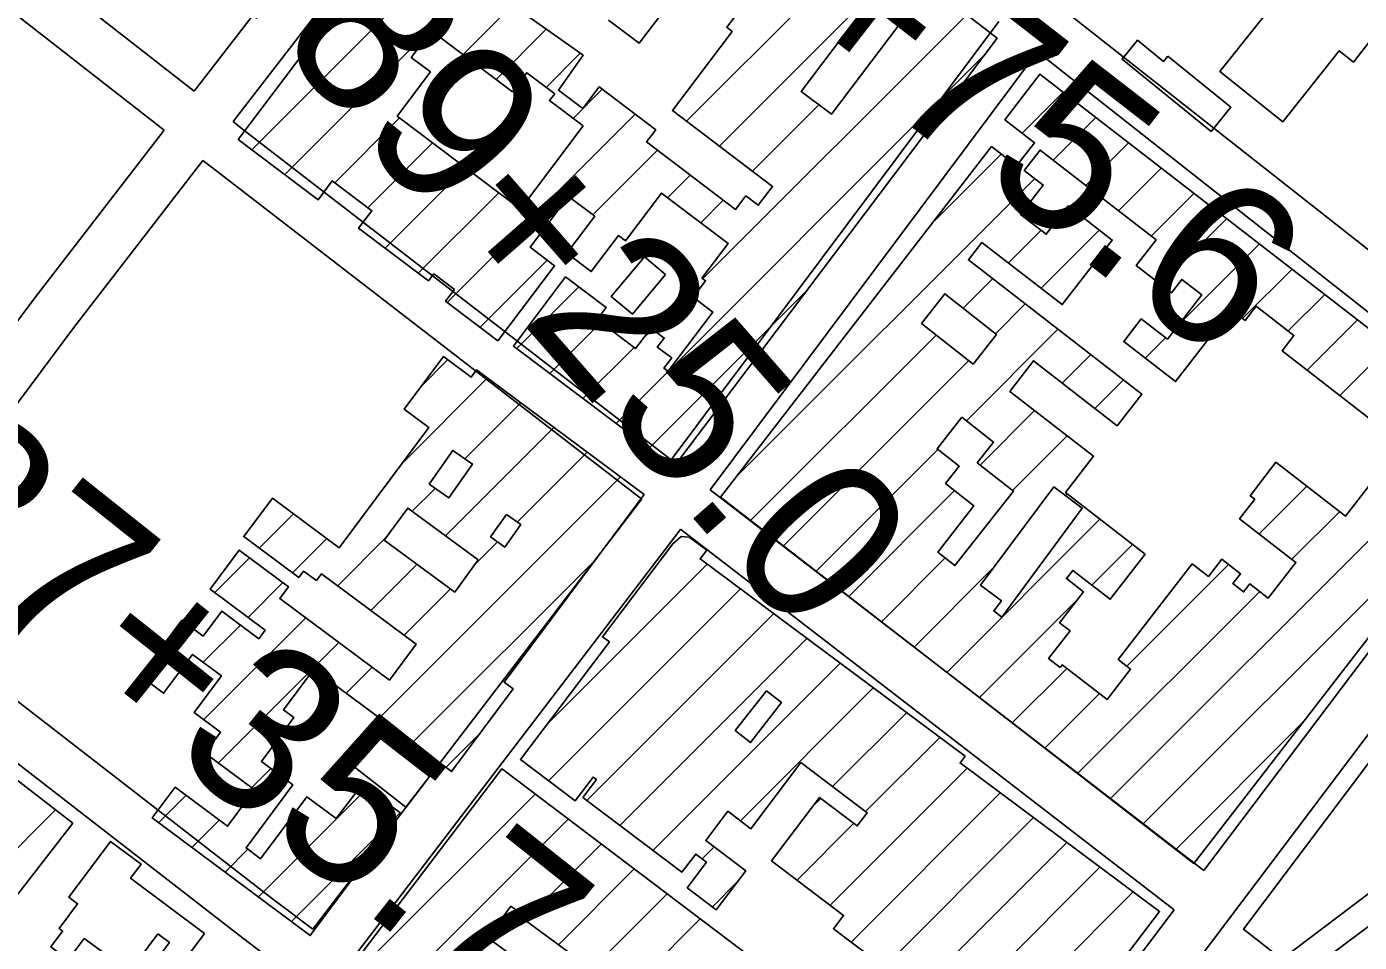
# Model space of a CAD drawing. Extents: x 3677843 to 3715951, y 511991 to 537744.
# Drawn here: x 3683108 to 3683921, y 532850 to 533408 of the extents above; entities that cross this region are included whole.
import ezdxf

# ---------------------------------------------------------------- set-up
doc = ezdxf.new("R2010")
doc.units = 0
for name, color, linetype in [('V-BLDG-OTLN', 7, 'Continuous'), ('V-ROAD-CNTR', 7, 'Continuous'), ('V-SURV-IDEN', 7, 'Continuous')]:
    doc.layers.add(name, color=color, linetype=linetype)

msp = doc.modelspace()

# ---------------------------------------------------------------- linework, layer by layer
at = {"layer": 'V-BLDG-OTLN'}
for p, q in [((3683245.51, 533333.26), (3683459.7, 533547.45)), ((3683510.48, 533350.74), (3683621.03, 533461.29)), ((3683265.67, 533318.06), (3683405.89, 533458.28)), ((3683374.26, 533391.3), (3683426.61, 533443.65)), ((3683530.59, 533335.49), (3683631.51, 533436.41)), ((3683520.44, 533254.63), (3683681.38, 533415.58)), ((3683394.41, 533376.09), (3683425.03, 533406.71)), ((3683424.93, 533371.26), (3683445.75, 533392.08)), ((3683467.54, 533166.38), (3683692, 533390.84)), ((3683441.38, 533352.36), (3683459.13, 533370.1)), ((3683715.17, 533343.3), (3683740.22, 533368.35)), ((3683550.69, 533320.24), (3683591.14, 533360.69)), ((3683296.06, 533313.1), (3683335.56, 533352.6)), ((3683364.53, 533240.14), (3683479.23, 533354.85)), ((3683734.1, 533326.87), (3683760.16, 533352.93)), ((3683316.22, 533297.91), (3683355.71, 533337.39)), ((3683453.33, 533293.59), (3683492.74, 533333)), ((3683754.03, 533311.45), (3683780.09, 533337.51)), ((3683660.99, 533289.12), (3683702.44, 533330.57)), ((3683326.79, 533273.12), (3683375.86, 533322.19)), ((3683499.01, 533303.91), (3683512.84, 533317.75)), ((3683540.28, 533133.06), (3683722.86, 533315.64)), ((3683773.97, 533296.03), (3683800.03, 533322.09)), ((3683346.95, 533257.92), (3683396.01, 533306.99)), ((3683793.91, 533280.61), (3683819.97, 533306.67)), ((3683285.83, 533302.87), (3683286.46, 533303.5)), ((3683519.17, 533288.72), (3683532.94, 533302.49)), ((3683799.71, 533251.07), (3683839.9, 533291.25)), ((3683706.78, 533264.2), (3683726.72, 533284.14)), ((3683726.72, 533248.78), (3683762.23, 533284.29)), ((3683473, 533277.91), (3683474.91, 533279.82)), ((3683810.84, 533226.84), (3683859.84, 533275.83)), ((3683384.69, 533224.95), (3683425.61, 533265.87)), ((3683849.6, 533230.24), (3683879.77, 533260.42)), ((3683407.06, 533211.97), (3683444.78, 533249.69)), ((3683679.21, 533236.63), (3683697.17, 533254.59)), ((3683487.7, 533151.19), (3683583.82, 533247.3)), ((3683877.43, 533222.72), (3683899.71, 533245)), ((3683698.98, 533221.05), (3683717.1, 533239.17)), ((3683427.22, 533196.77), (3683458.38, 533227.93)), ((3683888.92, 533198.85), (3683919.65, 533229.58)), ((3683484.62, 533218.82), (3683489.68, 533223.88)), ((3683549.64, 533107.06), (3683662.78, 533220.19)), ((3683681.26, 533167.97), (3683737.04, 533223.75)), ((3683790.18, 533206.18), (3683802.63, 533218.63)), ((3683447.38, 533181.58), (3683478.54, 533212.73)), ((3683908.85, 533183.43), (3683939.58, 533214.16)), ((3683349.04, 533189.3), (3683364.87, 533205.13)), ((3683569.58, 533091.64), (3683682.55, 533204.61)), ((3683739.59, 533190.94), (3683756.98, 533208.33)), ((3683337.49, 533142.4), (3683389.16, 533194.06)), ((3683759.53, 533175.52), (3683776.91, 533192.91)), ((3683375.26, 533144.81), (3683409.42, 533178.97)), ((3683689.56, 533140.91), (3683722.8, 533174.15)), ((3683363.58, 533097.78), (3683429.68, 533163.87)), ((3683768.93, 532937.44), (3683998.39, 533166.9)), ((3683709.35, 533125.35), (3683742.73, 533158.73)), ((3683407.36, 533106.2), (3683449.94, 533148.78)), ((3683589.51, 533076.22), (3683663.76, 533150.46)), ((3683788.87, 532922.02), (3684007.67, 533140.82)), ((3683323.28, 532986.76), (3683470.2, 533133.69)), ((3683859.71, 533098.93), (3683888.85, 533128.07)), ((3683343.2, 533112.75), (3683357.19, 533126.74)), ((3683609.45, 533060.8), (3683674.01, 533125.36)), ((3683741.7, 533122.34), (3683742.69, 533123.33)), ((3683250.03, 533090.29), (3683270.99, 533111.25)), ((3683879.65, 533083.51), (3683908.79, 533112.65)), ((3683669.25, 533014.54), (3683762.63, 533107.91)), ((3683270.29, 533075.2), (3683291.25, 533096.15)), ((3683297.82, 533067.37), (3683327.78, 533097.33)), ((3683381.72, 533080.56), (3683395.25, 533094.09)), ((3683757.77, 533067.7), (3683782.56, 533092.49)), ((3683222.91, 533063.17), (3683244.14, 533084.4)), ((3683318.08, 533052.27), (3683346.18, 533080.38)), ((3683343.54, 532971.67), (3683455.14, 533083.27)), ((3683425.48, 532982.9), (3683523.1, 533080.52)), ((3683629.38, 533045.38), (3683668.3, 533084.29)), ((3683779.01, 533018.23), (3683841.03, 533080.25)), ((3683649.32, 533029.96), (3683697.81, 533078.46)), ((3683243.17, 533048.08), (3683264.4, 533069.31)), ((3683338.34, 533037.18), (3683366.57, 533065.41)), ((3683426.42, 532948.48), (3683543.36, 533065.42)), ((3683749, 532952.86), (3683860.02, 533063.88)), ((3683689.19, 532999.12), (3683748.36, 533058.29)), ((3683216.15, 532985.7), (3683278.32, 533047.87)), ((3683449.75, 532936.45), (3683563.62, 533050.32)), ((3683193.14, 533033.4), (3683204.68, 533044.94)), ((3683215.78, 533020.69), (3683238.51, 533043.41)), ((3683225.07, 532959.26), (3683298.58, 533032.77)), ((3683469.87, 532921.22), (3683583.88, 533035.23)), ((3683303.02, 533001.86), (3683318.84, 533017.68)), ((3683490, 532905.99), (3683604.13, 533020.13)), ((3683709.13, 532983.7), (3683742.39, 533016.96)), ((3683543.41, 532924.05), (3683624.39, 533005.04)), ((3683729.06, 532968.28), (3683762.32, 533001.54)), ((3683599.59, 532944.87), (3683644.65, 532989.94)), ((3683808.81, 532906.6), (3683886.95, 532984.75)), ((3683363.8, 532956.58), (3683384.93, 532977.7)), ((3683619.71, 532929.64), (3683664.91, 532974.84)), ((3683245.33, 532944.17), (3683257.06, 532955.9)), ((3683396.86, 532954.28), (3683398.09, 532955.51)), ((3683598.03, 532872.61), (3683681.56, 532956.14)), ((3683249.48, 532877.61), (3683315.75, 532943.88)), ((3683610.87, 532850.09), (3683701.82, 532941.04)), ((3683188.7, 532922.89), (3683205.38, 532939.58)), ((3683310.19, 532832.25), (3683418.25, 532940.31)), ((3683587.6, 532932.89), (3683592.41, 532937.7)), ((3683032.91, 532837.82), (3683125.74, 532930.64)), ((3683208.96, 532907.8), (3683225.64, 532924.48)), ((3683269.74, 532862.52), (3683336.01, 532928.79)), ((3683330.26, 532816.97), (3683438.37, 532925.08)), ((3683608.6, 532812.46), (3683722.08, 532925.94)), ((3683577.91, 532887.84), (3683612.54, 532922.47)), ((3683412.08, 532863.43), (3683458.5, 532909.85)), ((3683520.1, 532900.74), (3683527.42, 532908.07)), ((3683628.72, 532797.23), (3683742.34, 532910.85)), ((3683229.22, 532892.7), (3683243.12, 532906.61)), ((3683432.45, 532848.44), (3683478.62, 532894.62)), ((3683648.85, 532782), (3683762.6, 532895.75)), ((3683526.29, 532871.57), (3683541.7, 532886.98)), ((3683452.81, 532833.46), (3683498.75, 532879.39)), ((3683550.13, 532647.92), (3683782.86, 532880.66)), ((3683410.58, 532755.87), (3683518.87, 532864.16))]:
    msp.add_line(p, q, dxfattribs=at)
for points in [[(3683921.73, 533486.49), (3683855.53, 533539.12), (3683884.93, 533576.09), (3683986.65, 533495.22), (3683957.49, 533458.55), (3683967.77, 533450.37), (3683935.53, 533409.82), (3683943.73, 533403.3), (3683974.69, 533442.24), (3684007.44, 533416.2), (3683969.06, 533367.93), (3683928.09, 533400.5), (3683917.14, 533386.73), (3683908.54, 533393.57), (3683874.17, 533350.34), (3683835.64, 533380.97), (3683882.41, 533439.79), (3683826.2, 533484.48), (3683815.76, 533471.35), (3683804.64, 533480.19), (3683831.82, 533514.37), (3683843.05, 533505.44), (3683831.45, 533490.84), (3683888.88, 533445.18)], [(3683447.5, 533347.73), (3683427.04, 533363.23), (3683430.18, 533367.3), (3683413.14, 533380.16), (3683404.39, 533368.57), (3683354.98, 533405.85), (3683342.68, 533389.55), (3683354.37, 533380.74), (3683334.01, 533353.76), (3683409.21, 533297.03)], [(3683447.5, 533347.73), (3683409.21, 533297.03), (3683334.01, 533353.76), (3683354.37, 533380.74), (3683342.68, 533389.55), (3683354.98, 533405.85), (3683404.39, 533368.57), (3683413.14, 533380.16), (3683430.18, 533367.3), (3683427.04, 533363.23)], [(3683804.07, 533390.33), (3683842.4, 533359.12), (3683830.34, 533344.3), (3683776.08, 533388.47), (3683785.43, 533399.96), (3683801.36, 533386.99)], [(3683497.81, 533257.08), (3683477.52, 533232.9), (3683464.52, 533243.8), (3683484.82, 533267.98)], [(3683653.74, 533227.31), (3683685.26, 533202.48), (3683699.54, 533220.61), (3683668.02, 533245.44)], [(3683653.74, 533227.31), (3683668.02, 533245.44), (3683699.54, 533220.61), (3683685.26, 533202.48)], [(3683336.52, 532928.41), (3683281.12, 532854.04), (3683184.81, 532925.79), (3683198.76, 532944.51), (3683230.71, 532920.71), (3683247.17, 532942.8), (3683216.97, 532965.29), (3683226.45, 532978.02), (3683210.35, 532990.01), (3683226.98, 533012.34), (3683209.33, 533025.49), (3683191.71, 533001.84), (3683177.51, 533012.42), (3683202.79, 533046.35), (3683215.8, 533036.66), (3683227.14, 533051.88), (3683249.7, 533035.07), (3683253.61, 533040.31), (3683220.02, 533065.33), (3683237.77, 533089.15), (3683267.79, 533066.78), (3683262.49, 533059.66), (3683329.34, 533009.86), (3683345.64, 533031.74), (3683287.99, 533074.69), (3683284.84, 533070.46), (3683277.07, 533076.25), (3683274.14, 533072.33), (3683240.57, 533097.34), (3683258.09, 533120.85), (3683298.83, 533090.5), (3683353.42, 533163.78), (3683338.37, 533174.98), (3683362.27, 533207.07), (3683379.2, 533194.45), (3683382.57, 533198.97), (3683484.67, 533122.91), (3683399.42, 533008.46), (3683404.83, 533004.42), (3683367.27, 532953.99), (3683283.38, 533016.49), (3683264.86, 532991.63), (3683271.19, 532986.92), (3683251.28, 532960.2), (3683270.54, 532945.85), (3683241.95, 532907.48), (3683250.8, 532900.89), (3683278.95, 532938.67), (3683296.84, 532925.34), (3683312.74, 532946.12)], [(3683687.81, 533142.29), (3683697.79, 533154.98), (3683678.49, 533170.15), (3683663.29, 533150.83), (3683676.79, 533140.22), (3683668.51, 533129.68), (3683685.81, 533116.07), (3683663.68, 533087.93), (3683674.21, 533079.64), (3683709.85, 533124.96)], [(3683687.81, 533142.29), (3683709.85, 533124.96), (3683674.21, 533079.64), (3683663.68, 533087.93), (3683685.81, 533116.07), (3683668.51, 533129.68), (3683676.79, 533140.22), (3683663.29, 533150.83), (3683678.49, 533170.15), (3683697.79, 533154.98)], [(3683353.64, 533129.22), (3683368.04, 533149.85), (3683379.95, 533141.54), (3683365.55, 533120.91)], [(3683353.64, 533129.22), (3683365.55, 533120.91), (3683379.95, 533141.54), (3683368.04, 533149.85)], [(3683734.55, 533127.68), (3683689.79, 533067.7), (3683702.51, 533058.21), (3683697.88, 533052.01), (3683702.88, 533048.27), (3683751.86, 533114.76)], [(3683734.55, 533127.68), (3683751.86, 533114.76), (3683702.88, 533048.27), (3683697.88, 533052.01), (3683702.51, 533058.21), (3683689.79, 533067.7)], [(3683383.58, 533083.09), (3683369.19, 533063.49), (3683326.14, 533095.09), (3683340.54, 533114.7)], [(3683383.58, 533083.09), (3683340.54, 533114.7), (3683326.14, 533095.09), (3683369.19, 533063.49)], [(3683400.82, 533110.86), (3683409.48, 533104.69), (3683399.68, 533090.94), (3683391.02, 533097.11)], [(3683400.82, 533110.86), (3683391.02, 533097.11), (3683399.68, 533090.94), (3683409.48, 533104.69)], [(3684145.83, 533045.52), (3683873.52, 532839.65), (3683850.06, 532857.93), (3683963.64, 533008.46), (3684001.65, 532979.1), (3684118.79, 533067.4)], [(3683559.37, 533003.23), (3683568.38, 532996.07), (3683549.61, 532971.69), (3683540.23, 532979.15)], [(3683559.37, 533003.23), (3683540.23, 532979.15), (3683549.61, 532971.69), (3683568.38, 532996.07)], [(3683320.27, 532977.11), (3683353.86, 532950.97), (3683339.36, 532932.35), (3683305.77, 532958.49)], [(3683216.68, 532855.26), (3683174.5, 532798.88), (3683163.33, 532807.23), (3683195.18, 532849.82), (3683188.17, 532855.07), (3683170.4, 532831.32), (3683164.48, 532835.74), (3683150.92, 532817.6), (3683140.44, 532825.44), (3683154.33, 532844.02), (3683143.31, 532852.27), (3683133.51, 532839.18), (3683122.84, 532847.16), (3683130.05, 532856.8), (3683127.99, 532858.34), (3683139.28, 532873.44), (3683133.89, 532877.47), (3683159.3, 532911.45), (3683177.93, 532897.51), (3683171.57, 532889)], [(3683410.66, 532864.48), (3683465.39, 532824.2), (3683452.31, 532806.44), (3683389.4, 532852.74), (3683403.49, 532871.89), (3683411.68, 532865.87)], [(3683410.66, 532864.48), (3683411.68, 532865.87), (3683403.49, 532871.89), (3683389.4, 532852.74), (3683452.31, 532806.44), (3683465.39, 532824.2)]]:
    msp.add_lwpolyline(points, close=True, dxfattribs=at)
for points in [[(3683639.67, 533447.25), (3683580.49, 533368.72), (3683598.87, 533354.87), (3683658.19, 533433.57), (3683699.85, 533401.25), (3683502.8, 533139.81), (3683405, 533213.52), (3683436.79, 533255.71), (3683461.58, 533237.03), (3683456.04, 533229.69), (3683479.49, 533212.01), (3683488.89, 533224.48), (3683496.91, 533218.43), (3683492.73, 533212.89), (3683501.49, 533206.29), (3683496.76, 533200.01), (3683499.25, 533198.13), (3683526.48, 533234.25), (3683514.52, 533243.27), (3683522.12, 533253.36), (3683519.97, 533254.99), (3683535.89, 533276.11), (3683495.22, 533306.76), (3683473.3, 533277.68), (3683469, 533280.93), (3683452.42, 533258.93), (3683437.59, 533270.11), (3683454.58, 533292.65), (3683438.54, 533304.73), (3683415.18, 533273.73), (3683430.05, 533262.53), (3683395.56, 533216.76), (3683363.64, 533240.81), (3683369.04, 533247.97), (3683356.37, 533257.52), (3683353.16, 533253.25), (3683310.6, 533285.32), (3683318.69, 533296.05), (3683294.56, 533314.24), (3683285.93, 533302.79), (3683237.21, 533339.51), (3683338.23, 533473.54)], [(3683512.12, 533438.3), (3683481.65, 533398.14), (3683463.01, 533412.28)], [(3683463.01, 533412.28), (3683481.65, 533398.14), (3683512.12, 533438.3)], [(3683412.37, 533415.64), (3683447.43, 533390.9), (3683432.44, 533369.66), (3683447.32, 533358.37), (3683457.28, 533371.5), (3683491.77, 533345.33), (3683486.19, 533337.97), (3683540.45, 533296.8), (3683546.77, 533305.12), (3683554.28, 533299.43), (3683562.99, 533310.9), (3683501.93, 533357.23), (3683538.41, 533405.32), (3683535.02, 533407.9), (3683555.53, 533434.92)], [(3683555.53, 533434.92), (3683535.02, 533407.9), (3683538.41, 533405.32), (3683501.93, 533357.23), (3683562.99, 533310.9), (3683554.28, 533299.43), (3683546.77, 533305.12), (3683540.45, 533296.8), (3683486.19, 533337.97), (3683491.77, 533345.33), (3683457.28, 533371.5), (3683447.32, 533358.37), (3683432.44, 533369.66), (3683447.43, 533390.9), (3683412.37, 533415.64)], [(3684016.82, 533152.65), (3683819.88, 532898.04), (3683531.2, 533121.32), (3683696.57, 533335.12), (3683711.77, 533323.35), (3683722.7, 533337.48), (3683704.53, 533351.53), (3683726.03, 533379.33), (3683952.84, 533203.9)], [(3683926.47, 533169.8), (3683873.67, 533210.64), (3683880.92, 533220.02), (3683857.85, 533237.86), (3683851.08, 533229.1), (3683842.61, 533235.65), (3683808.73, 533191.84), (3683777.17, 533216.24), (3683787.85, 533230.06), (3683803.79, 533217.73), (3683824.67, 533244.72), (3683812.52, 533254.11), (3683806.25, 533246.01), (3683784.68, 533262.69), (3683796.81, 533278.37), (3683726.1, 533333.05), (3683716.46, 533320.59), (3683728.01, 533311.66), (3683714.21, 533293.82), (3683729.89, 533281.69), (3683743.25, 533298.97), (3683770.14, 533278.17), (3683739.67, 533238.77), (3683690.63, 533276.69), (3683682.38, 533266.03), (3683788.09, 533184.26), (3683773.17, 533164.97), (3683722.02, 533204.53), (3683707.61, 533185.9), (3683758.78, 533146.32), (3683741.64, 533124.15), (3683790.19, 533086.59), (3683768.91, 533059.08), (3683746.07, 533076.75), (3683742.15, 533071.68), (3683752.51, 533063.66), (3683737.95, 533044.83), (3683744.37, 533039.86), (3683731.27, 533022.93), (3683738.34, 533017.47), (3683739.61, 533019.11), (3683767.01, 532997.92), (3683781.33, 533016.44), (3683773.66, 533022.38), (3683818.77, 533080.71), (3683828.73, 533073.01), (3683836.84, 533083.49), (3683848.3, 533074.63), (3683843.66, 533068.62), (3683850.19, 533063.56), (3683854.03, 533068.52), (3683865.25, 533059.83), (3683882.1, 533081.61), (3683847.75, 533108.19), (3683856.97, 533120.12), (3683854.17, 533122.28), (3683869.96, 533142.69), (3683912.42, 533109.85), (3683945.91, 533153.15)], [(3683624.94, 532839.45), (3683600.13, 532858.22), (3683606.29, 532866.36), (3683562.39, 532899.58), (3683591.67, 532938.26), (3683614.63, 532920.89), (3683620.7, 532928.9), (3683580.27, 532959.49), (3683549.79, 532919.21), (3683535.74, 532929.85), (3683522.23, 532911.99), (3683546.64, 532893.52), (3683528.67, 532869.77), (3683510.92, 532883.2), (3683522.7, 532898.77), (3683516.11, 532903.76), (3683507.67, 532892.62), (3683447.33, 532938.28), (3683455.56, 532949.16), (3683453.6, 532950.65), (3683442.66, 532936.19), (3683409.26, 532961.47), (3683463.48, 533033.11), (3683459.29, 533036.28), (3683502.16, 533092.92), (3683507.21, 533097.35), (3683512.09, 533097.07), (3683522.84, 533089.06), (3683518.84, 533083.69), (3683680.34, 532963.34), (3683677.32, 532959.29), (3683799.01, 532868.62), (3683601.4, 532608.91)], [(3683002.54, 533025.85), (3683136.3, 532922.48), (3683102.9, 532879.27)], [(3683306.28, 532835.22), (3683397.89, 532955.63), (3683398.44, 532955.3), (3683613.18, 532792.78)]]:
    msp.add_lwpolyline(points, dxfattribs=at)
at = {"layer": 'V-ROAD-CNTR'}
for points in [[(3685189.26, 533797.96), (3684840.45, 533522.56), (3684704.46, 533424.24), (3684274.33, 533119.14), (3683886.49, 532829.96), (3683774.61, 532741.56)], [(3683416.68, 533635.94), (3683210.36, 533368.87)], [(3683440.23, 533617.35), (3683234.01, 533350.41)], [(3683210.36, 533368.87), (3682948.71, 533573.05)], [(3683192.02, 533345.13), (3682930.52, 533549.19)], [(3683742.49, 533416.99), (3684042.8, 533180.56)], [(3683700.94, 533411.52), (3683501.16, 533144.22)], [(3683724.52, 533392.96), (3683524.92, 533125.89)], [(3683724.52, 533392.96), (3684024.47, 533156.81)], [(3683501.16, 533144.22), (3683239.88, 533345.83), (3683234.01, 533350.41)], [(3683192.02, 533345.13), (3683113.07, 533242.94), (3682992.94, 533081.83)], [(3683215.67, 533326.67), (3683136.97, 533224.8), (3683016.66, 533063.46)], [(3683483.2, 533120.19), (3683221.49, 533322.13), (3683215.67, 533326.67)], [(3684024.47, 533156.81), (3683825.94, 532893.63)], [(3684048.68, 533139.08), (3683624.99, 532577.44)], [(3683483.2, 533120.19), (3683482.15, 533118.79), (3683282.65, 532857.84)], [(3683825.94, 532893.63), (3683524.92, 533125.89)], [(3683506.95, 533101.86), (3683506.09, 533100.7), (3683306.56, 532839.72)], [(3683807.87, 532869.68), (3683506.95, 533101.86)], [(3683016.66, 533063.46), (3683258.02, 532876.5), (3683282.65, 532857.84)], [(3682998.72, 533039.4), (3683239.78, 532852.69), (3683264.43, 532834.01)], [(3683807.87, 532869.68), (3683601.04, 532595.5)]]:
    msp.add_lwpolyline(points, dxfattribs=at)

# ---------------------------------------------------------------- texts
at = {"layer": 'V-SURV-IDEN'}
for s, rotation, p in [('   493+75.6  ', 322.21, (3683302.88, 533614.47)), ('   489+25.0  ', 311.18353, (3683136.93, 533540.05)), ('   487+35.7  ', 321.47278, (3682871.18, 533221.51))]:
    msp.add_text(s, height=100, rotation=rotation, dxfattribs=at).set_placement(p)

doc.saveas('drawing.dxf')
